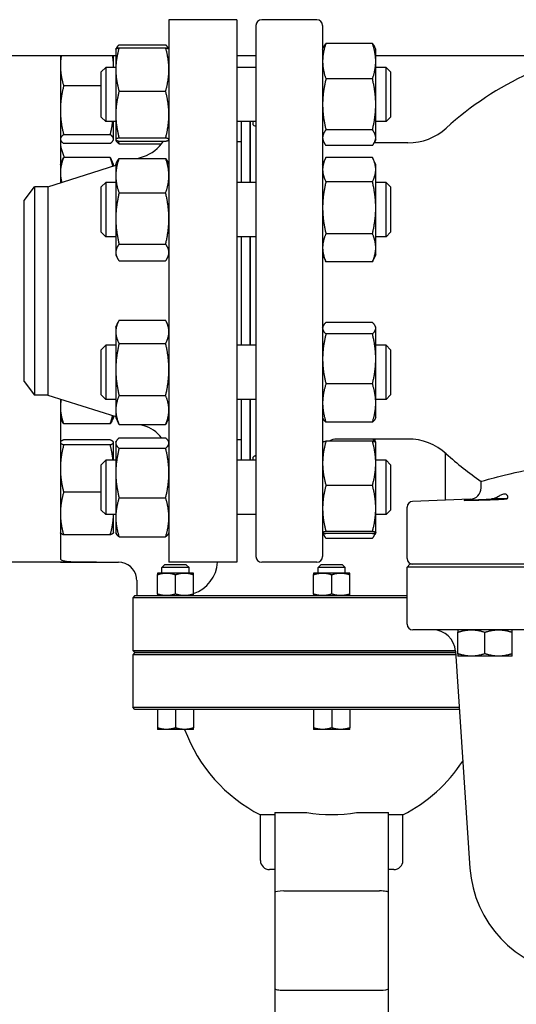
# Model space of a CAD drawing. Header units: inches. Extents: x 5 to 1128, y -85 to 748.
# Tile 628 of 656: x 593.79 to 600.65, y 684.58 to 698.19. Entities that reach past the tile are written whole.
import ezdxf

# ---------------------------------------------------------------- set-up
doc = ezdxf.new("R2010")
doc.units = ezdxf.units.IN
doc.header["$LTSCALE"] = 32
doc.header["$MEASUREMENT"] = 0
doc.layers.add('Visible (ANSI)', color=7, linetype='Continuous', lineweight=30)

msp = doc.modelspace()

# ---------------------------------------------------------------- linework, layer by layer
at = {"layer": 'Visible (ANSI)'}
for p, q in [((595.84813, 698.18978), (595.84813, 690.68978)), ((596.78813, 698.18978), (595.84813, 698.18978)), ((596.78813, 698.18978), (596.78813, 690.68978)), ((597.89439, 698.18978), (597.13061, 698.18978)), ((597.05187, 698.11104), (597.05187, 690.76852)), ((597.97313, 698.11104), (597.97313, 690.76852)), ((595.11413, 697.78099), (595.11469, 697.78219)), ((595.11413, 697.78099), (595.11413, 697.50144)), ((595.11469, 697.78219), (595.12005, 697.79367)), ((595.15922, 697.84016), (595.80305, 697.84016)), ((595.15922, 697.80216), (595.80305, 697.80216)), ((595.84757, 697.78219), (595.84222, 697.79367)), ((595.84813, 697.78099), (595.84757, 697.78219)), ((597.97313, 697.78099), (597.98691, 697.81052)), ((598.66205, 697.85996), (598.01822, 697.85996)), ((598.70713, 697.78099), (598.69336, 697.81052)), ((598.70713, 697.61515), (598.70713, 697.78099)), ((595.11413, 697.68978), (582.57913, 697.68978)), ((594.34813, 697.68978), (594.34813, 695.93468)), ((595.08213, 697.55448), (595.08213, 697.68978)), ((597.05187, 697.68978), (596.78813, 697.68978)), ((601.47584, 697.68978), (598.70713, 697.68978)), ((594.91313, 697.46849), (594.97563, 697.53099)), ((594.97563, 697.53099), (594.97563, 696.78099)), ((595.11413, 697.53099), (594.97563, 697.53099)), ((595.08213, 697.53099), (595.08213, 697.55448)), ((595.11413, 697.50144), (595.11413, 696.87765)), ((597.05187, 697.53099), (596.78813, 697.53099)), ((598.70713, 697.01835), (598.70713, 697.61515)), ((598.85063, 697.53099), (598.70713, 697.53099)), ((598.85063, 696.78099), (598.85063, 697.53099)), ((598.91313, 697.46849), (598.85063, 697.53099)), ((594.91313, 696.84349), (594.91313, 697.46849)), ((598.66205, 697.37034), (598.01822, 697.37034)), ((598.91313, 697.46849), (598.91313, 696.84349)), ((594.91313, 697.2765), (594.39322, 697.2765)), ((595.15922, 697.20073), (595.80305, 697.20073)), ((598.70713, 696.55919), (598.70713, 697.01835)), ((594.91313, 696.84349), (594.97563, 696.78099)), ((595.11413, 696.87765), (595.11413, 696.53219)), ((598.91313, 696.84349), (598.85063, 696.78099)), ((595.11413, 696.78099), (594.97563, 696.78099)), ((595.08213, 696.53976), (595.08213, 696.78099)), ((597.05187, 696.78099), (596.78813, 696.78099)), ((596.84813, 696.78099), (596.84813, 695.93987)), ((596.96813, 696.78099), (596.96813, 695.93987)), ((596.97313, 696.78099), (596.97313, 695.93987)), ((598.85063, 696.78099), (598.70713, 696.78099)), ((595.03705, 696.60002), (594.39322, 696.60002)), ((595.08213, 696.53099), (595.08213, 696.53976)), ((595.15922, 696.55456), (595.80305, 696.55456)), ((598.66205, 696.66636), (598.01822, 696.66636)), ((598.70713, 696.53099), (598.70713, 696.55919)), ((594.34813, 696.53099), (594.35228, 696.52209)), ((595.03705, 696.47951), (594.39322, 696.47951)), ((595.08213, 696.53099), (595.07798, 696.52209)), ((595.11413, 696.53219), (595.11413, 696.53099)), ((595.11413, 696.53099), (595.11469, 696.52978)), ((595.11469, 696.52978), (595.12005, 696.51831)), ((595.15922, 696.50982), (595.80305, 696.50982)), ((595.15922, 696.47181), (595.74504, 696.47181)), ((595.84813, 696.53099), (595.84757, 696.52978)), ((596.84813, 696.49978), (596.78813, 696.49978)), ((597.97313, 696.53099), (597.98691, 696.50145)), ((598.66205, 696.45201), (598.01822, 696.45201)), ((599.15259, 696.48702), (598.68588, 696.48702)), ((598.70713, 696.53099), (598.69336, 696.50145)), ((595.03705, 696.28337), (594.39322, 696.28337)), ((595.15922, 696.27221), (595.80305, 696.27221)), ((595.41378, 696.27221), (595.49911, 696.29923)), ((596.97313, 696.37978), (596.96813, 696.37978)), ((597.97313, 696.18987), (598.01092, 696.27091)), ((598.66205, 696.28599), (598.01822, 696.28599)), ((598.70713, 696.18987), (598.66934, 696.27091)), ((594.1748, 695.87978), (595.11413, 696.1773)), ((594.34813, 696.18987), (594.37726, 696.25233)), ((595.08213, 696.18987), (595.05301, 696.25233)), ((595.08213, 696.16716), (595.08213, 696.18987)), ((595.11413, 696.18987), (595.13011, 696.22414)), ((595.11413, 696.18987), (595.11413, 696.03336)), ((595.84813, 696.18987), (595.83215, 696.22414)), ((598.70713, 696.11813), (598.70713, 696.18987)), ((595.11413, 696.03336), (595.11413, 695.44085)), ((598.70713, 695.58971), (598.70713, 696.11813)), ((593.84813, 695.69228), (593.99201, 695.87978)), ((594.1748, 695.87978), (593.99201, 695.87978)), ((593.99201, 695.87978), (593.99201, 692.99978)), ((594.1748, 695.87978), (594.1748, 692.99978)), ((594.91313, 695.87737), (594.97563, 695.93987)), ((594.91313, 695.25237), (594.91313, 695.87737)), ((594.97563, 695.93987), (594.97563, 695.18987)), ((595.11413, 695.93987), (594.97563, 695.93987)), ((597.05187, 695.93987), (596.78813, 695.93987)), ((598.66205, 695.95027), (598.01822, 695.95027)), ((598.85063, 695.93987), (598.70713, 695.93987)), ((598.85063, 695.18987), (598.85063, 695.93987)), ((598.91313, 695.87737), (598.85063, 695.93987)), ((598.91313, 695.87737), (598.91313, 695.25237)), ((595.15922, 695.79452), (595.80305, 695.79452)), ((593.84813, 693.18728), (593.84813, 695.69228)), ((598.70713, 695.03645), (598.70713, 695.58971)), ((595.11413, 695.44085), (595.11413, 694.97236)), ((594.91313, 695.25237), (594.97563, 695.18987)), ((595.11413, 695.18987), (594.97563, 695.18987)), ((597.05187, 695.18987), (596.78813, 695.18987)), ((596.84813, 695.18987), (596.84813, 693.68969)), ((596.96813, 695.18987), (596.96813, 693.68969)), ((596.97313, 695.18987), (596.97313, 693.68969)), ((598.66205, 695.22916), (598.01822, 695.22916)), ((598.85063, 695.18987), (598.70713, 695.18987)), ((598.91313, 695.25237), (598.85063, 695.18987)), ((595.15922, 695.08718), (595.80305, 695.08718)), ((595.11413, 694.97236), (595.11413, 694.93987)), ((595.11413, 694.93987), (595.13011, 694.9056)), ((595.84813, 694.93987), (595.83215, 694.9056)), ((597.97313, 694.93987), (598.01092, 694.85883)), ((598.70713, 694.93987), (598.66934, 694.85883)), ((598.70713, 694.93987), (598.70713, 695.03645)), ((595.15922, 694.85753), (595.80305, 694.85753)), ((598.66205, 694.84375), (598.01822, 694.84375)), ((595.11413, 693.93969), (595.14819, 694.01273)), ((595.15922, 694.03499), (595.80305, 694.03499)), ((595.84813, 693.93969), (595.81407, 694.01273)), ((597.97313, 693.93969), (597.98047, 693.95542)), ((598.66205, 694.00381), (598.01822, 694.00381)), ((598.70713, 693.93969), (598.6998, 693.95542)), ((595.11413, 693.93969), (595.11413, 693.87429)), ((595.11413, 693.87429), (595.11413, 693.35344)), ((598.66205, 693.84488), (598.01822, 693.84488)), ((598.70713, 693.92435), (598.70713, 693.93969)), ((598.70713, 693.50032), (598.70713, 693.92435)), ((594.91313, 693.62719), (594.97563, 693.68969)), ((594.97563, 693.68969), (594.97563, 692.93969)), ((595.11413, 693.68969), (594.97563, 693.68969)), ((595.15922, 693.71359), (595.80305, 693.71359)), ((597.05187, 693.68969), (596.78813, 693.68969)), ((598.85063, 693.68969), (598.70713, 693.68969)), ((598.85063, 692.93969), (598.85063, 693.68969)), ((598.91313, 693.62719), (598.85063, 693.68969)), ((594.91313, 693.00219), (594.91313, 693.62719)), ((598.91313, 693.62719), (598.91313, 693.00219)), ((598.70713, 692.89067), (598.70713, 693.50032)), ((595.11413, 693.35344), (595.11413, 692.79384)), ((593.84813, 693.18728), (593.99201, 692.99978)), ((598.66205, 693.15576), (598.01822, 693.15576)), ((594.1748, 692.99978), (593.99201, 692.99978)), ((594.1748, 692.99978), (595.11413, 692.70226)), ((594.91313, 693.00219), (594.97563, 692.93969)), ((598.91313, 693.00219), (598.85063, 692.93969)), ((594.34813, 692.94488), (594.34813, 690.73809)), ((595.11413, 692.93969), (594.97563, 692.93969)), ((595.15922, 692.99329), (595.80305, 692.99329)), ((597.05187, 692.93969), (596.78813, 692.93969)), ((596.84813, 692.93969), (596.84813, 692.09857)), ((596.96813, 692.93969), (596.96813, 692.09857)), ((596.97313, 692.93969), (596.97313, 692.09857)), ((598.85063, 692.93969), (598.70713, 692.93969)), ((598.70713, 692.68969), (598.70713, 692.89067)), ((595.11413, 692.79384), (595.11413, 692.68969)), ((594.34813, 692.68969), (594.36761, 692.64792)), ((595.03705, 692.60314), (594.39322, 692.60314)), ((595.08213, 692.68969), (595.06266, 692.64792)), ((595.08213, 692.68969), (595.08213, 692.7124)), ((595.11413, 692.68969), (595.14819, 692.61665)), ((595.15922, 692.59439), (595.80305, 692.59439)), ((595.45471, 692.59439), (595.49911, 692.58033)), ((595.84813, 692.68969), (595.81407, 692.61665)), ((597.97313, 692.68969), (597.98047, 692.67396)), ((598.66205, 692.62557), (598.01822, 692.62557)), ((598.70713, 692.68969), (598.6998, 692.67396)), ((596.97313, 692.49978), (596.96813, 692.49978)), ((594.34813, 692.34857), (594.34943, 692.35135)), ((595.03705, 692.37969), (594.39322, 692.37969)), ((595.08213, 692.34857), (595.08084, 692.35135)), ((595.08213, 692.34581), (595.08213, 692.34857)), ((595.08213, 692.09857), (595.08213, 692.34581)), ((595.11413, 692.34857), (595.12005, 692.36125)), ((595.11413, 692.34857), (595.11413, 692.33615)), ((595.11413, 692.33615), (595.11413, 691.92246)), ((595.15922, 692.40775), (595.80305, 692.40775)), ((595.84813, 692.34857), (595.84222, 692.36125)), ((596.84813, 692.37978), (596.78813, 692.37978)), ((597.97313, 692.34857), (597.97336, 692.34907)), ((598.66205, 692.36242), (598.01822, 692.36242)), ((599.15259, 692.39254), (598.16998, 692.39254)), ((598.7069, 692.34907), (598.69336, 692.37811)), ((598.70713, 692.34857), (598.7069, 692.34907)), ((598.70713, 692.05734), (598.70713, 692.34857)), ((595.03705, 692.31193), (594.39322, 692.31193)), ((595.15922, 692.26454), (595.80305, 692.26454)), ((599.67294, 691.54687), (599.67294, 692.1961)), ((594.91313, 692.03607), (594.97563, 692.09857)), ((594.97563, 692.09857), (594.97563, 691.34857)), ((595.11413, 692.09857), (594.97563, 692.09857)), ((597.05187, 692.09857), (596.78813, 692.09857)), ((598.85063, 692.09857), (598.70713, 692.09857)), ((598.70713, 691.43284), (598.70713, 692.05734)), ((598.85063, 691.34857), (598.85063, 692.09857)), ((598.91313, 692.03607), (598.85063, 692.09857)), ((594.91313, 691.41107), (594.91313, 692.03607)), ((595.11413, 691.92246), (595.11413, 691.30988)), ((598.91313, 692.03607), (598.91313, 691.41107)), ((600.16408, 691.7173), (600.16408, 691.80717)), ((594.91313, 691.65581), (594.39322, 691.65581)), ((598.66205, 691.75226), (598.01822, 691.75226)), ((595.15922, 691.58037), (595.80305, 691.58037)), ((600.01265, 691.55994), (599.21617, 691.52931)), ((600.5216, 691.56576), (600.30844, 691.56576)), ((594.91313, 691.41107), (594.97563, 691.34857)), ((598.70713, 691.09907), (598.70713, 691.43284)), ((598.91313, 691.41107), (598.85063, 691.34857)), ((599.14046, 690.73899), (599.14046, 691.45062)), ((595.11413, 691.34857), (594.97563, 691.34857)), ((595.08213, 691.09857), (595.08213, 691.34857)), ((595.11413, 691.30988), (595.11413, 691.09857)), ((597.05187, 691.34857), (596.78813, 691.34857)), ((598.85063, 691.34857), (598.70713, 691.34857)), ((594.34813, 691.09857), (594.34943, 691.0958)), ((595.08213, 691.09857), (595.08084, 691.0958)), ((595.11413, 691.09857), (595.12005, 691.08589)), ((595.84813, 691.09857), (595.84222, 691.08589)), ((597.97313, 691.09857), (597.97336, 691.09808)), ((597.97336, 691.09808), (597.98691, 691.06904)), ((598.66205, 691.11341), (598.01822, 691.11341)), ((598.7069, 691.09808), (598.69336, 691.06904)), ((598.70713, 691.09857), (598.7069, 691.09808)), ((598.70713, 691.09857), (598.70713, 691.09907)), ((595.03705, 691.06745), (594.39322, 691.06745)), ((595.15922, 691.0394), (595.80305, 691.0394)), ((598.66205, 691.08472), (598.01822, 691.08472)), ((598.66205, 691.0196), (598.01822, 691.0196)), ((594.34813, 690.68978), (593.44188, 690.68978)), ((594.84813, 690.69111), (594.34813, 690.69111)), ((594.34813, 690.69111), (594.34813, 690.68978)), ((594.34813, 690.68978), (595.15313, 690.68978)), ((596.78813, 690.68978), (595.84813, 690.68978)), ((597.89439, 690.68978), (597.13061, 690.68978)), ((595.78843, 690.65238), (595.75118, 690.61513)), ((596.12618, 690.61513), (595.75118, 690.61513)), ((595.75118, 690.53968), (595.75118, 690.61513)), ((596.08893, 690.65238), (595.78843, 690.65238)), ((596.08893, 690.65238), (596.12618, 690.61513)), ((596.12618, 690.53968), (596.12618, 690.61513)), ((597.94788, 690.65238), (597.91063, 690.61513)), ((598.28563, 690.61513), (597.91063, 690.61513)), ((597.91063, 690.53968), (597.91063, 690.61513)), ((598.24838, 690.65238), (597.94788, 690.65238)), ((598.24838, 690.65238), (598.28563, 690.61513)), ((598.28563, 690.53968), (598.28563, 690.61513)), ((599.17983, 690.66025), (599.14046, 690.62088)), ((606.30581, 690.62088), (599.14046, 690.62088)), ((599.14046, 689.83348), (599.14046, 690.62088)), ((606.26644, 690.66025), (599.17983, 690.66025)), ((595.40313, 690.43978), (595.40313, 690.22718)), ((595.81368, 690.53968), (595.68868, 690.53968)), ((595.68868, 690.24951), (595.68868, 690.51735)), ((596.06368, 690.53968), (595.81368, 690.53968)), ((595.93868, 690.24951), (595.93868, 690.51735)), ((596.18868, 690.53968), (596.06368, 690.53968)), ((596.18868, 690.24951), (596.18868, 690.51735)), ((597.97313, 690.53968), (597.84813, 690.53968)), ((597.84813, 690.24951), (597.84813, 690.51735)), ((598.22313, 690.53968), (597.97313, 690.53968)), ((598.09813, 690.24951), (598.09813, 690.51735)), ((598.34813, 690.53968), (598.22313, 690.53968)), ((598.34813, 690.24951), (598.34813, 690.51735)), ((595.37938, 690.22718), (595.34813, 690.19593)), ((595.41135, 690.19593), (595.34813, 690.19593)), ((595.34813, 690.19593), (595.34813, 689.47103)), ((595.37938, 690.22718), (595.44247, 690.22718)), ((596.96076, 690.19593), (595.41135, 690.19593)), ((595.44247, 690.22718), (596.96393, 690.22718)), ((599.14046, 690.19593), (596.96076, 690.19593)), ((596.96393, 690.22718), (599.14046, 690.22718)), ((606.22707, 689.75474), (599.2192, 689.75474)), ((599.84211, 689.42423), (599.84211, 689.72125)), ((600.21711, 689.42423), (600.21711, 689.72125)), ((600.59211, 689.42423), (600.59211, 689.72125)), ((595.34813, 689.47103), (595.41135, 689.47103)), ((595.37938, 689.43978), (595.34813, 689.47103)), ((595.41135, 689.47103), (596.96076, 689.47103)), ((596.96076, 689.47103), (599.23551, 689.47103)), ((599.23551, 689.47103), (599.80885, 689.47103)), ((599.8097, 689.46077), (600.0101, 686.4608)), ((595.37938, 689.43978), (595.34813, 689.40853)), ((595.41135, 689.40853), (595.34813, 689.40853)), ((595.34813, 689.40853), (595.34813, 688.68363)), ((595.44247, 689.43978), (595.37938, 689.43978)), ((595.37938, 689.43978), (595.44247, 689.43978)), ((596.96076, 689.40853), (595.41135, 689.40853)), ((596.96393, 689.43978), (595.44247, 689.43978)), ((595.44247, 689.43978), (596.96393, 689.43978)), ((599.23551, 689.40853), (596.96076, 689.40853)), ((599.23234, 689.43978), (596.96393, 689.43978)), ((596.96393, 689.43978), (599.23234, 689.43978)), ((599.8111, 689.43978), (599.23234, 689.43978)), ((599.23234, 689.43978), (599.8111, 689.43978)), ((599.81319, 689.40853), (599.23551, 689.40853)), ((600.02961, 689.39074), (599.84211, 689.39074)), ((600.40461, 689.39074), (600.02961, 689.39074)), ((600.59211, 689.39074), (600.40461, 689.39074)), ((595.34813, 688.68363), (595.41135, 688.68363)), ((595.37938, 688.65238), (595.34813, 688.68363)), ((595.44247, 688.65238), (595.37938, 688.65238)), ((595.41135, 688.68363), (596.96076, 688.68363)), ((596.96393, 688.65238), (595.44247, 688.65238)), ((595.68868, 688.65238), (595.68868, 688.39971)), ((595.93868, 688.65238), (595.93868, 688.39971)), ((596.18868, 688.65238), (596.18868, 688.39971)), ((596.96076, 688.68363), (599.23551, 688.68363)), ((599.23234, 688.65238), (596.96393, 688.65238)), ((597.84813, 688.65238), (597.84813, 688.39971)), ((598.09813, 688.65238), (598.09813, 688.39971)), ((598.34813, 688.65238), (598.34813, 688.39971)), ((599.8637, 688.65238), (599.23234, 688.65238)), ((599.23551, 688.68363), (599.86161, 688.68363)), ((595.81368, 688.37738), (595.68868, 688.37738)), ((596.06368, 688.37738), (595.81368, 688.37738)), ((596.18868, 688.37738), (596.06368, 688.37738)), ((597.97313, 688.37738), (597.84813, 688.37738)), ((598.22313, 688.37738), (597.97313, 688.37738)), ((598.34813, 688.37738), (598.22313, 688.37738)), ((597.31073, 687.19609), (597.11388, 687.19609)), ((597.11388, 686.56478), (597.11388, 687.19609)), ((597.31073, 687.22718), (597.43573, 687.22718)), ((597.31073, 687.22718), (597.31073, 686.12346)), ((597.43573, 687.22718), (597.7532, 687.22718)), ((598.44307, 687.22718), (598.76053, 687.22718)), ((598.76053, 687.22718), (598.88553, 687.22718)), ((598.88553, 686.12346), (598.88553, 687.22718)), ((599.08238, 687.19609), (598.88553, 687.19609)), ((599.08238, 686.56478), (599.08238, 687.19609)), ((597.31073, 686.43978), (597.23888, 686.43978)), ((598.95738, 686.43978), (598.88553, 686.43978)), ((597.31073, 686.12346), (597.31073, 684.79547)), ((597.43573, 686.1455), (598.76053, 686.1455)), ((598.88553, 684.79547), (598.88553, 686.12346)), ((597.31073, 684.79547), (597.31073, 683.81675)), ((597.43573, 684.77343), (598.76053, 684.77343)), ((598.88553, 683.81675), (598.88553, 684.79547))]:
    msp.add_line(p, q, dxfattribs=at)
for centre, radius, start, end in [((597.13061, 698.11104), 0.07874, 90, 180), ((597.89439, 698.11104), 0.07874, 0, 90), ((602.72313, 693.33742), 4.52756, 97.494717, 132.205446), ((599.15259, 697.27443), 0.7874, 270, 312.205446), ((594.84813, 696.51458), 0.5, 180, 207.543912), ((595.34813, 696.77589), 0.5, 287.574716, 327.84865), ((596.99577, 695.93584), 0.47244, 92.746474, 93.353718), ((595.34813, 692.10367), 0.5, 37.457, 72.425284), ((598.16998, 692.19569), 0.19685, 90, 122.109609), ((599.15259, 691.60513), 0.7874, 47.794554, 90), ((602.72313, 695.54214), 4.52756, 227.794554, 235.582611), ((600.0066, 691.7173), 0.15748, 272.202598, 0), ((599.2192, 691.45062), 0.07874, 92.202598, 180), ((595.15313, 690.43978), 0.25, 8.604112, 90), ((596.02333, 690.72718), 0.5, 289.311794, 355.710088), ((597.13061, 690.76852), 0.07874, 180, 270), ((597.89439, 690.76852), 0.07874, 270, 0), ((599.2192, 690.73899), 0.07874, 180, 270), ((599.2192, 689.83348), 0.07874, 180, 270), ((599.49544, 689.43978), 0.31496, 3.821718, 90), ((598.09813, 689.12482), 2.16535, 200.192895, 242.964308), ((598.09813, 689.12482), 2.16535, 297.035692, 326.857939), ((597.23888, 686.56478), 0.125, 180, 270), ((598.95738, 686.56478), 0.125, 270, 0), ((601.5814, 686.56576), 1.5748, 183.821718, 262.730273)]:
    msp.add_arc(centre, radius, start, end, dxfattribs=at)
for centre, major_axis, ratio, start_param, end_param in [((598.09813, 689.21917), (2.14771, 0), 0.93969262, 4.55108575, 4.87369221), ((597.43573, 686.12346), (0.125, 0), 0.17632698, 1.57079633, 3.14159265), ((598.76053, 686.12346), (-0.125, 0), 0.17632698, 3.14159265, 4.71238898), ((597.43573, 684.79547), (-0.125, 0), 0.17632698, 0, 1.57079633), ((598.76053, 684.79547), (-0.125, 0), 0.17632698, 1.57079633, 3.14159265)]:
    msp.add_ellipse(centre, major_axis=major_axis, ratio=ratio, start_param=start_param, end_param=end_param, dxfattribs=at)
for points, weights in [([(595.15922, 697.80216), (595.11413, 697.641), (595.11413, 697.50144)], [1, 1.0379548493, 1]), ([(595.11469, 697.78219), (595.11902, 697.79147), (595.15922, 697.80216)], [1.00755250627, 1.03370208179, 1]), ([(595.15922, 697.84016), (595.12455, 697.81066), (595.11665, 697.78488)], [1, 1.02892942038, 1.01375847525]), ([(595.84562, 697.78488), (595.83771, 697.81066), (595.80305, 697.84016)], [1.01375847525, 1.02892942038, 1]), ([(595.84813, 697.50144), (595.84813, 697.641), (595.80305, 697.80216)], [1, 1.0379548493, 1]), ([(595.80305, 697.80216), (595.84325, 697.79147), (595.84757, 697.78219)], [1, 1.03370208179, 1.00755250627]), ([(598.01822, 697.85996), (597.97313, 697.72876), (597.97313, 697.61515)], [1, 1.0379548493, 1]), ([(597.98691, 697.81052), (597.99787, 697.83403), (598.01822, 697.85996)], [1.01872332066, 1.01678146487, 1]), ([(598.70713, 697.61515), (598.70713, 697.72876), (598.66205, 697.85996)], [1, 1.0379548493, 1]), ([(598.66205, 697.85996), (598.6824, 697.83403), (598.69336, 697.81052)], [1, 1.01678146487, 1.01872332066]), ([(594.35942, 697.68978), (594.34813, 697.62084), (594.34813, 697.55448)], [1.0189754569, 1.01917066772, 1]), ([(595.08213, 697.55448), (595.08213, 697.62084), (595.07084, 697.68978)], [1, 1.01917066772, 1.0189754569]), ([(594.34813, 697.55448), (594.34813, 697.42547), (594.39322, 697.2765)], [1, 1.0379548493, 1]), ([(595.08179, 697.53099), (595.08213, 697.54274), (595.08213, 697.55448)], [1.00609010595, 1.0033387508, 1]), ([(595.11413, 697.50144), (595.11413, 697.36188), (595.15922, 697.20073)], [1, 1.0379548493, 1]), ([(595.80305, 697.20073), (595.84813, 697.36188), (595.84813, 697.50144)], [1, 1.0379548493, 1]), ([(597.97313, 697.61515), (597.97313, 697.50153), (598.01822, 697.37034)], [1, 1.0379548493, 1]), ([(598.66205, 697.37034), (598.70713, 697.50153), (598.70713, 697.61515)], [1, 1.0379548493, 1]), ([(598.01822, 697.37034), (597.97313, 697.18171), (597.97313, 697.01835)], [1, 1.0379548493, 1]), ([(598.70713, 697.01835), (598.70713, 697.18171), (598.66205, 697.37034)], [1, 1.0379548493, 1]), ([(594.39322, 697.2765), (594.34813, 697.09523), (594.34813, 696.93826)], [1, 1.0379548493, 1]), ([(595.15922, 697.20073), (595.11413, 697.02759), (595.11413, 696.87765)], [1, 1.0379548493, 1]), ([(595.84813, 696.87765), (595.84813, 697.02759), (595.80305, 697.20073)], [1, 1.0379548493, 1]), ([(597.97313, 697.01835), (597.97313, 696.85499), (598.01822, 696.66636)], [1, 1.0379548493, 1]), ([(598.66205, 696.66636), (598.70713, 696.85499), (598.70713, 697.01835)], [1, 1.0379548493, 1]), ([(594.34813, 696.93826), (594.34813, 696.78128), (594.39322, 696.60002)], [1, 1.0379548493, 1]), ([(595.11413, 696.87765), (595.11413, 696.7277), (595.15922, 696.55456)], [1, 1.0379548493, 1]), ([(595.80305, 696.55456), (595.84813, 696.7277), (595.84813, 696.87765)], [1, 1.0379548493, 1]), ([(595.03705, 696.60002), (595.06078, 696.69543), (595.07181, 696.78099)], [1, 1.01962606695, 1.01895525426]), ([(594.39322, 696.60002), (594.34813, 696.56773), (594.34813, 696.53976)], [1, 1.0379548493, 1]), ([(594.34813, 696.53976), (594.34813, 696.5118), (594.39322, 696.47951)], [1, 1.0379548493, 1]), ([(595.08213, 696.53976), (595.08213, 696.56773), (595.03705, 696.60002)], [1, 1.0379548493, 1]), ([(595.03705, 696.47951), (595.08213, 696.5118), (595.08213, 696.53976)], [1, 1.0379548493, 1]), ([(595.15922, 696.55456), (595.11413, 696.54257), (595.11413, 696.53219)], [1, 1.0379548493, 1]), ([(595.84813, 696.53219), (595.84813, 696.54257), (595.80305, 696.55456)], [1, 1.0379548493, 1]), ([(598.01822, 696.66636), (597.97313, 696.60893), (597.97313, 696.55919)], [1, 1.0379548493, 1]), ([(597.97313, 696.55919), (597.97313, 696.50945), (598.01822, 696.45201)], [1, 1.0379548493, 1]), ([(598.70713, 696.55919), (598.70713, 696.60893), (598.66205, 696.66636)], [1, 1.0379548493, 1]), ([(598.66205, 696.45201), (598.70713, 696.50945), (598.70713, 696.55919)], [1, 1.0379548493, 1]), ([(595.11413, 696.53219), (595.11413, 696.5218), (595.15922, 696.50982)], [1, 1.0379548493, 1]), ([(595.15922, 696.47181), (595.13022, 696.49649), (595.12005, 696.51831)], [1, 1.02408927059, 1.01760047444]), ([(595.1471, 696.51324), (595.15266, 696.49291), (595.15922, 696.47181)], [1.00919201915, 1.00535018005, 1]), ([(595.80305, 696.50982), (595.84813, 696.5218), (595.84813, 696.53219)], [1, 1.0379548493, 1]), ([(594.39322, 696.28337), (594.34813, 696.17138), (594.34813, 696.0744)], [1, 1.0379548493, 1]), ([(594.37726, 696.25233), (594.38432, 696.26747), (594.39322, 696.28337)], [1.01175569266, 1.00727059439, 1]), ([(595.07327, 696.16435), (595.06237, 696.22048), (595.03705, 696.28337)], [1.01876883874, 1.02096700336, 1]), ([(595.03705, 696.28337), (595.04595, 696.26747), (595.05301, 696.25233)], [1, 1.00727059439, 1.01175569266]), ([(595.15922, 696.27221), (595.11413, 696.14421), (595.11413, 696.03336)], [1, 1.0379548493, 1]), ([(595.13011, 696.22414), (595.14081, 696.24709), (595.15922, 696.27221)], [1.01820717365, 1.01515415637, 1]), ([(595.84813, 696.03336), (595.84813, 696.14421), (595.80305, 696.27221)], [1, 1.0379548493, 1]), ([(595.80305, 696.27221), (595.82145, 696.24709), (595.83215, 696.22414)], [1, 1.01515415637, 1.01820717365]), ([(598.01822, 696.28599), (597.97313, 696.19603), (597.97313, 696.11813)], [1, 1.0379548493, 1]), ([(598.70713, 696.11813), (598.70713, 696.19603), (598.66205, 696.28599)], [1, 1.0379548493, 1]), ([(594.34813, 696.0744), (594.34813, 696.00972), (594.36736, 695.94077)], [1, 1.02499806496, 1.01706735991]), ([(595.11413, 696.03336), (595.11413, 695.92251), (595.15922, 695.79452)], [1, 1.0379548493, 1]), ([(595.80305, 695.79452), (595.84813, 695.92251), (595.84813, 696.03336)], [1, 1.0379548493, 1]), ([(597.97313, 696.11813), (597.97313, 696.04023), (598.01822, 695.95027)], [1, 1.0379548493, 1]), ([(598.66205, 695.95027), (598.70713, 696.04023), (598.70713, 696.11813)], [1, 1.0379548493, 1]), ([(598.01822, 695.95027), (597.97313, 695.75705), (597.97313, 695.58971)], [1, 1.0379548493, 1]), ([(598.70713, 695.58971), (598.70713, 695.75705), (598.66205, 695.95027)], [1, 1.0379548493, 1]), ([(595.15922, 695.79452), (595.11413, 695.60499), (595.11413, 695.44085)], [1, 1.0379548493, 1]), ([(595.84813, 695.44085), (595.84813, 695.60499), (595.80305, 695.79452)], [1, 1.0379548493, 1]), ([(597.97313, 695.58971), (597.97313, 695.42238), (598.01822, 695.22916)], [1, 1.0379548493, 1]), ([(598.66205, 695.22916), (598.70713, 695.42238), (598.70713, 695.58971)], [1, 1.0379548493, 1]), ([(595.11413, 695.44085), (595.11413, 695.27671), (595.15922, 695.08718)], [1, 1.0379548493, 1]), ([(595.80305, 695.08718), (595.84813, 695.27671), (595.84813, 695.44085)], [1, 1.0379548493, 1]), ([(598.01822, 695.22916), (597.97313, 695.12589), (597.97313, 695.03645)], [1, 1.0379548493, 1]), ([(598.70713, 695.03645), (598.70713, 695.12589), (598.66205, 695.22916)], [1, 1.0379548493, 1]), ([(595.15922, 695.08718), (595.11413, 695.02565), (595.11413, 694.97236)], [1, 1.0379548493, 1]), ([(595.84813, 694.97236), (595.84813, 695.02565), (595.80305, 695.08718)], [1, 1.0379548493, 1]), ([(595.11413, 694.97236), (595.11413, 694.91907), (595.15922, 694.85753)], [1, 1.0379548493, 1]), ([(595.80305, 694.85753), (595.84813, 694.91907), (595.84813, 694.97236)], [1, 1.0379548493, 1]), ([(597.97313, 695.03645), (597.97313, 694.94702), (598.01822, 694.84375)], [1, 1.0379548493, 1]), ([(598.66205, 694.84375), (598.70713, 694.94702), (598.70713, 695.03645)], [1, 1.0379548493, 1]), ([(598.01822, 694.84375), (598.0144, 694.85137), (598.01092, 694.85883)], [1, 1.00310735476, 1.00570591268]), ([(598.66934, 694.85883), (598.66587, 694.85137), (598.66205, 694.84375)], [1.00570591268, 1.00310735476, 1]), ([(595.15922, 694.03499), (595.11413, 693.94887), (595.11413, 693.87429)], [1, 1.0379548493, 1]), ([(595.84813, 693.87429), (595.84813, 693.94887), (595.80305, 694.03499)], [1, 1.0379548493, 1]), ([(598.01822, 694.00381), (597.97313, 693.96123), (597.97313, 693.92435)], [1, 1.0379548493, 1]), ([(598.70713, 693.92435), (598.70713, 693.96123), (598.66205, 694.00381)], [1, 1.0379548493, 1]), ([(595.11413, 693.87429), (595.11413, 693.79971), (595.15922, 693.71359)], [1, 1.0379548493, 1]), ([(595.80305, 693.71359), (595.84813, 693.79971), (595.84813, 693.87429)], [1, 1.0379548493, 1]), ([(597.97313, 693.92435), (597.97313, 693.88747), (598.01822, 693.84488)], [1, 1.0379548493, 1]), ([(598.01822, 693.84488), (597.97313, 693.66023), (597.97313, 693.50032)], [1, 1.0379548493, 1]), ([(598.66205, 693.84488), (598.70713, 693.88747), (598.70713, 693.92435)], [1, 1.0379548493, 1]), ([(598.70713, 693.50032), (598.70713, 693.66023), (598.66205, 693.84488)], [1, 1.0379548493, 1]), ([(595.15922, 693.71359), (595.11413, 693.52059), (595.11413, 693.35344)], [1, 1.0379548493, 1]), ([(595.84813, 693.35344), (595.84813, 693.52059), (595.80305, 693.71359)], [1, 1.0379548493, 1]), ([(597.97313, 693.50032), (597.97313, 693.34041), (598.01822, 693.15576)], [1, 1.0379548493, 1]), ([(598.66205, 693.15576), (598.70713, 693.34041), (598.70713, 693.50032)], [1, 1.0379548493, 1]), ([(595.11413, 693.35344), (595.11413, 693.1863), (595.15922, 692.99329)], [1, 1.0379548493, 1]), ([(595.80305, 692.99329), (595.84813, 693.1863), (595.84813, 693.35344)], [1, 1.0379548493, 1]), ([(598.01822, 693.15576), (597.97313, 693.0137), (597.97313, 692.89067)], [1, 1.0379548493, 1]), ([(598.70713, 692.89067), (598.70713, 693.0137), (598.66205, 693.15576)], [1, 1.0379548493, 1]), ([(594.35871, 692.94153), (594.34813, 692.8864), (594.34813, 692.83321)], [1.01896806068, 1.01855587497, 1]), ([(595.15922, 692.99329), (595.11413, 692.88641), (595.11413, 692.79384)], [1, 1.0379548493, 1]), ([(595.84813, 692.79384), (595.84813, 692.88641), (595.80305, 692.99329)], [1, 1.0379548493, 1]), ([(597.97313, 692.89067), (597.97313, 692.76763), (598.01822, 692.62557)], [1, 1.0379548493, 1]), ([(598.66205, 692.62557), (598.70713, 692.76763), (598.70713, 692.89067)], [1, 1.0379548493, 1]), ([(594.34813, 692.83321), (594.34813, 692.72643), (594.39322, 692.60314)], [1, 1.0379548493, 1]), ([(595.11413, 692.79384), (595.11413, 692.70128), (595.15922, 692.59439)], [1, 1.0379548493, 1]), ([(595.80305, 692.59439), (595.84813, 692.70128), (595.84813, 692.79384)], [1, 1.0379548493, 1]), ([(594.39322, 692.60314), (594.37764, 692.62641), (594.36761, 692.64792)], [1, 1.01279805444, 1.01696531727]), ([(595.03705, 692.60314), (595.0588, 692.66261), (595.06985, 692.71629)], [1, 1.0179559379, 1.01892244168]), ([(595.06266, 692.64792), (595.05263, 692.62641), (595.03705, 692.60314)], [1.01696531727, 1.01279805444, 1]), ([(595.15922, 692.59439), (595.1533, 692.6057), (595.14819, 692.61665)], [1, 1.00482700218, 1.0084262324]), ([(595.81407, 692.61665), (595.80897, 692.6057), (595.80305, 692.59439)], [1.0084262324, 1.00482700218, 1]), ([(598.01822, 692.62557), (597.99108, 692.6512), (597.98047, 692.67396)], [1, 1.02250658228, 1.01832112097]), ([(598.6998, 692.67396), (598.68919, 692.6512), (598.66205, 692.62557)], [1.01832112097, 1.02250658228, 1]), ([(594.39322, 692.37969), (594.34813, 692.36154), (594.34813, 692.34581)], [1, 1.0379548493, 1]), ([(594.34813, 692.34581), (594.34813, 692.33009), (594.39322, 692.31193)], [1, 1.0379548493, 1]), ([(595.08213, 692.34581), (595.08213, 692.36154), (595.03705, 692.37969)], [1, 1.0379548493, 1]), ([(595.03705, 692.31193), (595.08213, 692.33009), (595.08213, 692.34581)], [1, 1.0379548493, 1]), ([(595.15922, 692.40775), (595.11413, 692.36938), (595.11413, 692.33615)], [1, 1.0379548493, 1]), ([(595.11413, 692.33615), (595.11413, 692.30291), (595.15922, 692.26454)], [1, 1.0379548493, 1]), ([(595.84813, 692.33615), (595.84813, 692.36938), (595.80305, 692.40775)], [1, 1.0379548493, 1]), ([(595.80305, 692.26454), (595.84813, 692.30291), (595.84813, 692.33615)], [1, 1.0379548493, 1]), ([(598.01822, 692.36242), (597.97313, 692.19893), (597.97313, 692.05734)], [1, 1.0379548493, 1]), ([(597.97336, 692.34907), (597.97625, 692.35527), (598.01822, 692.36242)], [1.00505167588, 1.03523395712, 1]), ([(598.70713, 692.05734), (598.70713, 692.19893), (598.66205, 692.36242)], [1, 1.0379548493, 1]), ([(598.66205, 692.36242), (598.70401, 692.35527), (598.7069, 692.34907)], [1, 1.03523395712, 1.00505167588]), ([(598.68312, 692.35837), (598.6787, 692.37519), (598.67341, 692.39254)], [1.01477953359, 1.01239763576, 1.0086642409]), ([(598.68588, 692.39254), (598.69004, 692.38524), (598.69336, 692.37811)], [1.01617818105, 1.01813403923, 1.01872332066]), ([(594.39322, 692.31193), (594.34813, 692.13613), (594.34813, 691.98387)], [1, 1.0379548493, 1]), ([(595.07625, 692.09857), (595.0661, 692.19865), (595.03705, 692.31193)], [1.01757852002, 1.02412986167, 1]), ([(595.15922, 692.26454), (595.11413, 692.08122), (595.11413, 691.92246)], [1, 1.0379548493, 1]), ([(595.84813, 691.92246), (595.84813, 692.08122), (595.80305, 692.26454)], [1, 1.0379548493, 1]), ([(597.97313, 692.05734), (597.97313, 691.91575), (598.01822, 691.75226)], [1, 1.0379548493, 1]), ([(598.66205, 691.75226), (598.70713, 691.91575), (598.70713, 692.05734)], [1, 1.0379548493, 1]), ([(594.34813, 691.98387), (594.34813, 691.83162), (594.39322, 691.65581)], [1, 1.0379548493, 1]), ([(595.11413, 691.92246), (595.11413, 691.76369), (595.15922, 691.58037)], [1, 1.0379548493, 1]), ([(595.80305, 691.58037), (595.84813, 691.76369), (595.84813, 691.92246)], [1, 1.0379548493, 1]), ([(594.39322, 691.65581), (594.34813, 691.49816), (594.34813, 691.36163)], [1, 1.0379548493, 1]), ([(598.01822, 691.75226), (597.97313, 691.58108), (597.97313, 691.43284)], [1, 1.0379548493, 1]), ([(598.70713, 691.43284), (598.70713, 691.58108), (598.66205, 691.75226)], [1, 1.0379548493, 1]), ([(595.15922, 691.58037), (595.11413, 691.43542), (595.11413, 691.30988)], [1, 1.0379548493, 1]), ([(595.84813, 691.30988), (595.84813, 691.43542), (595.80305, 691.58037)], [1, 1.0379548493, 1]), ([(597.97313, 691.43284), (597.97313, 691.28459), (598.01822, 691.11341)], [1, 1.0379548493, 1]), ([(598.66205, 691.11341), (598.70713, 691.28459), (598.70713, 691.43284)], [1, 1.0379548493, 1]), ([(594.34813, 691.36163), (594.34813, 691.2251), (594.39322, 691.06745)], [1, 1.0379548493, 1]), ([(595.03705, 691.06745), (595.08012, 691.21808), (595.08204, 691.34857)], [1, 1.03620311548, 1.00334177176]), ([(595.11413, 691.30988), (595.11413, 691.18435), (595.15922, 691.0394)], [1, 1.0379548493, 1]), ([(595.80305, 691.0394), (595.84813, 691.18435), (595.84813, 691.30988)], [1, 1.0379548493, 1]), ([(594.39322, 691.06745), (594.35558, 691.08261), (594.34943, 691.0958)], [1, 1.0314924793, 1.01072411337]), ([(595.08084, 691.0958), (595.07469, 691.08261), (595.03705, 691.06745)], [1.01072411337, 1.0314924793, 1]), ([(598.01822, 691.11341), (597.97313, 691.10573), (597.97313, 691.09907)], [1, 1.0379548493, 1]), ([(597.97313, 691.09907), (597.97313, 691.09241), (598.01822, 691.08472)], [1, 1.0379548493, 1]), ([(597.97743, 691.09479), (597.98681, 691.05962), (598.01822, 691.0196)], [1.01627140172, 1.02614354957, 1]), ([(598.70713, 691.09907), (598.70713, 691.10573), (598.66205, 691.11341)], [1, 1.0379548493, 1]), ([(598.66205, 691.08472), (598.70713, 691.09241), (598.70713, 691.09907)], [1, 1.0379548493, 1]), ([(598.66205, 691.0196), (598.69346, 691.05962), (598.70284, 691.09479)], [1, 1.02614354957, 1.01627140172]), ([(595.15922, 691.0394), (595.13022, 691.06408), (595.12005, 691.08589)], [1, 1.02408927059, 1.01760047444]), ([(595.84222, 691.08589), (595.83205, 691.06408), (595.80305, 691.0394)], [1.01760047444, 1.02408927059, 1]), ([(595.68868, 690.53968), (595.68868, 690.53968), (595.68868, 690.51735)], [1, 1.04314139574, 1.01001874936]), ([(595.68868, 690.51735), (595.75567, 690.53968), (595.81368, 690.53968)], [1.01001874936, 1.04314139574, 1]), ([(595.81368, 690.53968), (595.8717, 690.53968), (595.93868, 690.51735)], [1, 1.04314139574, 1.01001874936]), ([(595.93868, 690.51735), (596.00567, 690.53968), (596.06368, 690.53968)], [1.01001874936, 1.04314139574, 1]), ([(596.06368, 690.53968), (596.1217, 690.53968), (596.18868, 690.51735)], [1, 1.04314139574, 1.01001874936]), ([(596.18868, 690.51735), (596.18868, 690.53968), (596.18868, 690.53968)], [1.01001874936, 1.04314139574, 1]), ([(597.84813, 690.53968), (597.84813, 690.53968), (597.84813, 690.51735)], [1, 1.04314139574, 1.01001874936]), ([(597.84813, 690.51735), (597.91512, 690.53968), (597.97313, 690.53968)], [1.01001874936, 1.04314139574, 1]), ([(597.97313, 690.53968), (598.03115, 690.53968), (598.09813, 690.51735)], [1, 1.04314139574, 1.01001874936]), ([(598.09813, 690.51735), (598.16512, 690.53968), (598.22313, 690.53968)], [1.01001874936, 1.04314139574, 1]), ([(598.22313, 690.53968), (598.28115, 690.53968), (598.34813, 690.51735)], [1, 1.04314139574, 1.01001874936]), ([(598.34813, 690.51735), (598.34813, 690.53968), (598.34813, 690.53968)], [1.01001874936, 1.04314139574, 1]), ([(595.81368, 690.22718), (595.75567, 690.22718), (595.68868, 690.24951)], [1, 1.04314139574, 1.01001874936]), ([(595.68868, 690.24951), (595.68868, 690.22718), (595.68868, 690.22718)], [1.01001874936, 1.04314139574, 1]), ([(595.93868, 690.24951), (595.8717, 690.22718), (595.81368, 690.22718)], [1.01001874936, 1.04314139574, 1]), ([(596.06368, 690.22718), (596.00567, 690.22718), (595.93868, 690.24951)], [1, 1.04314139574, 1.01001874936]), ([(596.18868, 690.24951), (596.1217, 690.22718), (596.06368, 690.22718)], [1.01001874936, 1.04314139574, 1]), ([(596.18868, 690.23279), (596.18868, 690.23827), (596.18868, 690.24951)], [1.02411989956, 1.0264275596, 1.01001874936]), ([(597.97313, 690.22718), (597.91512, 690.22718), (597.84813, 690.24951)], [1, 1.04314139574, 1.01001874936]), ([(597.84813, 690.24951), (597.84813, 690.22718), (597.84813, 690.22718)], [1.01001874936, 1.04314139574, 1]), ([(598.09813, 690.24951), (598.03115, 690.22718), (597.97313, 690.22718)], [1.01001874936, 1.04314139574, 1]), ([(598.22313, 690.22718), (598.16512, 690.22718), (598.09813, 690.24951)], [1, 1.04314139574, 1.01001874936]), ([(598.34813, 690.24951), (598.28115, 690.22718), (598.22313, 690.22718)], [1.01001874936, 1.04314139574, 1]), ([(598.34813, 690.22718), (598.34813, 690.22718), (598.34813, 690.24951)], [1, 1.04314139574, 1.01001874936]), ([(599.84211, 689.75474), (599.84211, 689.75474), (599.84211, 689.72125)], [1, 1.04314139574, 1.01001874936]), ([(599.84211, 689.72125), (599.9426, 689.75474), (600.02961, 689.75474)], [1.01001874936, 1.04314139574, 1]), ([(600.02961, 689.75474), (600.11663, 689.75474), (600.21711, 689.72125)], [1, 1.04314139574, 1.01001874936]), ([(600.21711, 689.72125), (600.3176, 689.75474), (600.40461, 689.75474)], [1.01001874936, 1.04314139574, 1]), ([(600.40461, 689.75474), (600.49163, 689.75474), (600.59211, 689.72125)], [1, 1.04314139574, 1.01001874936]), ([(600.59211, 689.72125), (600.59211, 689.75474), (600.59211, 689.75474)], [1.01001874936, 1.04314139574, 1]), ([(599.84211, 689.42423), (599.84211, 689.39074), (599.84211, 689.39074)], [1.01001874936, 1.04314139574, 1]), ([(600.02961, 689.39074), (599.9426, 689.39074), (599.84211, 689.42423)], [1, 1.04314139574, 1.01001874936]), ([(600.21711, 689.42423), (600.11663, 689.39074), (600.02961, 689.39074)], [1.01001874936, 1.04314139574, 1]), ([(600.40461, 689.39074), (600.3176, 689.39074), (600.21711, 689.42423)], [1, 1.04314139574, 1.01001874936]), ([(600.59211, 689.42423), (600.49163, 689.39074), (600.40461, 689.39074)], [1.01001874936, 1.04314139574, 1]), ([(600.59211, 689.39074), (600.59211, 689.39074), (600.59211, 689.42423)], [1, 1.04314139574, 1.01001874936]), ([(595.81368, 688.37738), (595.75567, 688.37738), (595.68868, 688.39971)], [1, 1.04314139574, 1.01001874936]), ([(595.68868, 688.39971), (595.68868, 688.37738), (595.68868, 688.37738)], [1.01001874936, 1.04314139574, 1]), ([(595.93868, 688.39971), (595.8717, 688.37738), (595.81368, 688.37738)], [1.01001874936, 1.04314139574, 1]), ([(596.06368, 688.37738), (596.00567, 688.37738), (595.93868, 688.39971)], [1, 1.04314139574, 1.01001874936]), ([(596.18868, 688.39971), (596.1217, 688.37738), (596.06368, 688.37738)], [1.01001874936, 1.04314139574, 1]), ([(596.18868, 688.37738), (596.18868, 688.37738), (596.18868, 688.39971)], [1, 1.04314139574, 1.01001874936]), ([(597.97313, 688.37738), (597.91512, 688.37738), (597.84813, 688.39971)], [1, 1.04314139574, 1.01001874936]), ([(597.84813, 688.39971), (597.84813, 688.37738), (597.84813, 688.37738)], [1.01001874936, 1.04314139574, 1]), ([(598.09813, 688.39971), (598.03115, 688.37738), (597.97313, 688.37738)], [1.01001874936, 1.04314139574, 1]), ([(598.22313, 688.37738), (598.16512, 688.37738), (598.09813, 688.39971)], [1, 1.04314139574, 1.01001874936]), ([(598.34813, 688.39971), (598.28115, 688.37738), (598.22313, 688.37738)], [1.01001874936, 1.04314139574, 1]), ([(598.34813, 688.37738), (598.34813, 688.37738), (598.34813, 688.39971)], [1, 1.04314139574, 1.01001874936])]:
    msp.add_rational_spline(points, weights, degree=2, dxfattribs=at)
for points, knots in [([(597.05187, 696.71652), (597.04793, 696.71647), (597.04423, 696.7167), (597.02261, 696.71989), (597.0125, 696.73102), (597.0125, 696.75823), (597.01477, 696.76889), (597.0191, 696.78106)], [1.503325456, 1.503325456, 1.503325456, 1.503325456, 1.572820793, 1.572820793, 1.940397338, 1.940397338, 2.11460476, 2.11460476, 2.11460476, 2.11460476]), ([(597.0191, 692.0985), (597.01477, 692.11067), (597.0125, 692.12133), (597.0125, 692.14854), (597.02261, 692.15967), (597.04423, 692.16286), (597.04793, 692.16309), (597.05187, 692.16304)], [1.765516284, 1.765516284, 1.765516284, 1.765516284, 1.939723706, 1.939723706, 2.307300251, 2.307300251, 2.376795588, 2.376795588, 2.376795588, 2.376795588]), ([(600.16408, 691.80717), (600.16408, 691.80717), (600.16448, 691.80728), (600.1684, 691.80841), (600.17765, 691.81107), (600.21574, 691.82185), (600.2518, 691.83198), (600.40676, 691.87368), (600.57166, 691.91613), (601.00564, 692.00753), (601.27452, 692.05562), (601.87152, 692.12899), (602.19239, 692.15389), (602.84169, 692.1678), (603.16151, 692.15783), (603.76581, 692.10974), (604.0447, 692.07288), (604.51895, 691.99279), (604.71601, 691.95081), (605.0145, 691.88053), (605.12204, 691.85174), (605.22589, 691.82319), (605.25075, 691.81614), (605.27666, 691.80876), (605.28219, 691.80717), (605.28219, 691.80717)], [-20.56905697, -20.56905697, -20.56905697, -20.56905697, -20.37038726, -20.37038726, -19.59073988, -19.59073988, -18.43169748, -18.43169748, -15.91322618, -15.91322618, -13.31950336, -13.31950336, -10.79417671, -10.79417671, -8.3570465, -8.3570465, -5.96844078, -5.96844078, -3.74429408, -3.74429408, -1.73987466, -1.73987466, -0.73995163, -0.73995163, 0, 0, 0, 0]), ([(600.30844, 691.56576), (600.34359, 691.57344), (600.37557, 691.58739), (600.42108, 691.61038), (600.43658, 691.61904), (600.45988, 691.63017), (600.46912, 691.63392), (600.48345, 691.63687), (600.48876, 691.6371), (600.49986, 691.63535), (600.50512, 691.63283), (600.51984, 691.62149), (600.52679, 691.60815), (600.53091, 691.58341), (600.52866, 691.57232), (600.5216, 691.56576)], [-1.33358191, -1.33358191, -1.33358191, -1.33358191, -1.03717278, -1.03717278, -0.85065307, -0.85065307, -0.71563279, -0.71563279, -0.62320795, -0.62320795, -0.50764723, -0.50764723, -0.24435967, -0.24435967, 0, 0, 0, 0]), ([(600.50373, 691.55994), (600.49666, 691.55934), (600.48792, 691.5587), (600.45738, 691.55671), (600.43101, 691.55527), (600.36995, 691.55237), (600.32984, 691.55071), (600.24566, 691.54768), (600.20158, 691.54631), (600.12297, 691.54418), (600.08349, 691.54328), (600.01557, 691.54209), (599.98714, 691.5418), (599.94734, 691.5418), (599.93351, 691.54209), (599.92443, 691.54328), (599.92918, 691.54418), (599.95348, 691.54631), (599.9749, 691.54768), (600.03221, 691.55071), (600.0681, 691.55237), (600.10528, 691.55394), (600.13698, 691.55527), (600.17357, 691.55671), (600.22912, 691.5587), (600.24778, 691.55934), (600.26594, 691.55994)], [-2.85210649, -2.85210649, -2.85210649, -2.85210649, -2.71940527, -2.71940527, -2.45467957, -2.45467957, -2.14423866, -2.14423866, -1.83379774, -1.83379774, -1.53056876, -1.53056876, -1.22733979, -1.22733979, -0.92411081, -0.92411081, -0.62088183, -0.62088183, -0.31044092, -0.31044092, 0, 0, 0, 0.2647257, 0.2647257, 0.39742692, 0.39742692, 0.39742692, 0.39742692]), ([(594.34813, 690.73809), (594.34813, 690.72798), (594.36054, 690.71893), (594.4115, 690.70539), (594.45007, 690.70081), (594.53908, 690.69496), (594.59527, 690.69326), (594.71842, 690.69138), (594.78537, 690.69111), (594.84813, 690.69111)], [5.7958414, 5.7958414, 5.7958414, 5.7958414, 6.27736494, 6.27736494, 6.75888849, 6.75888849, 7.23717233, 7.23717233, 7.71545616, 7.71545616, 7.71545616, 7.71545616])]:
    msp.add_open_spline(points, degree=3, knots=knots, dxfattribs=at)
for points in [[(600.26594, 691.55994), (600.28123, 691.56044), (600.29553, 691.56254), (600.30844, 691.56576)], [(600.5216, 691.56576), (600.51563, 691.56254), (600.50968, 691.56044), (600.50373, 691.55994)], [(595.40313, 690.43978), (595.4031, 690.45228), (595.40211, 690.46488), (595.40032, 690.47718)]]:
    msp.add_open_spline(points, degree=3, dxfattribs=at)

doc.saveas('drawing.dxf')
